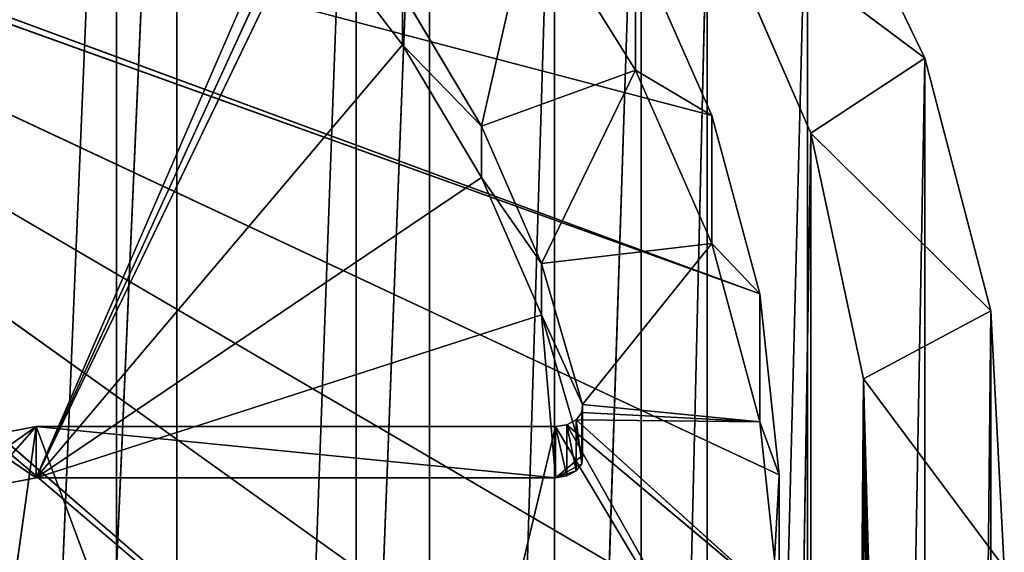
# Model space of a CAD drawing. Extents: x 202 to 257, y 0 to 134.
# Tile 418 of 491: x 246 to 257, y 93 to 99. Entities that reach past the tile are written whole.
import ezdxf

# ---------------------------------------------------------------- set-up
doc = ezdxf.new("R2010")
doc.units = 0
doc.header["$LTSCALE"] = 25.4
doc.layers.get('0').update_dxf_attribs({"color": 13, "linetype": 'CONTINUOUS'})

# ---------------------------------------------------------------- blocks, each defined once
blk = doc.blocks.new('MONO-I-KINKIET-7808-7840_S')
at = {"color": 7}
for p, q in [((2.581, 62.73, 128.711), (2.581, 136.976, 54.465)), ((2.581, 62.73, 128.711), (2.581, 136.976, 54.465)), ((1.174, 136.223, 53.712), (1.174, 61.977, 127.958)), ((1.174, 136.223, 53.712), (1.174, 61.977, 127.958)), ((2.581, 62.73, 128.711), (3.161, 134.259, 51.748)), ((2.581, 62.73, 128.711), (3.161, 134.259, 51.748)), ((3.161, 60.013, 125.994), (3.161, 134.259, 51.748)), ((3.161, 60.013, 125.994), (3.161, 134.259, 51.748)), ((1.903, 133.432, 50.92), (1.174, 61.977, 127.958)), ((1.903, 133.432, 50.92), (1.174, 61.977, 127.958)), ((1.903, 133.432, 50.92), (1.903, 59.185, 125.166)), ((1.903, 133.432, 50.92), (1.903, 59.185, 125.166)), ((3.161, 60.013, 125.994), (4.306, 131.633, 49.122)), ((3.161, 60.013, 125.994), (4.306, 131.633, 49.122)), ((4.306, 57.387, 123.368), (4.306, 131.633, 49.122)), ((4.306, 57.387, 123.368), (4.306, 131.633, 49.122)), ((3.199, 130.745, 48.233), (1.903, 59.185, 125.166)), ((3.199, 130.745, 48.233), (1.903, 59.185, 125.166)), ((3.199, 130.745, 48.233), (3.199, 56.499, 122.48)), ((3.199, 130.745, 48.233), (3.199, 56.499, 122.48)), ((4.306, 57.387, 123.368), (5.992, 129.158, 46.646)), ((4.306, 57.387, 123.368), (5.992, 129.158, 46.646)), ((5.992, 54.911, 120.892), (5.992, 129.158, 46.646)), ((5.992, 54.911, 120.892), (5.992, 129.158, 46.646)), ((5.035, 128.22, 45.709), (3.199, 56.499, 122.48)), ((5.035, 128.22, 45.709), (3.199, 56.499, 122.48)), ((5.035, 128.22, 45.709), (5.035, 53.974, 119.955)), ((5.035, 128.22, 45.709), (5.035, 53.974, 119.955)), ((5.992, 54.911, 120.892), (8.181, 126.887, 44.376)), ((5.992, 54.911, 120.892), (8.181, 126.887, 44.376)), ((8.181, 52.641, 118.622), (8.181, 126.887, 44.376)), ((8.181, 52.641, 118.622), (8.181, 126.887, 44.376)), ((7.371, 125.911, 43.4), (5.035, 53.974, 119.955)), ((7.371, 125.911, 43.4), (5.035, 53.974, 119.955)), ((7.371, 125.911, 43.4), (7.371, 51.665, 117.646)), ((7.371, 125.911, 43.4), (7.371, 51.665, 117.646)), ((8.181, 52.641, 118.622), (10.824, 124.873, 42.362)), ((8.181, 52.641, 118.622), (10.824, 124.873, 42.362)), ((10.824, 50.627, 116.608), (10.824, 124.873, 42.362)), ((10.824, 50.627, 116.608), (10.824, 124.873, 42.362)), ((10.157, 123.868, 41.356), (7.371, 51.665, 117.646)), ((10.157, 123.868, 41.356), (7.371, 51.665, 117.646)), ((10.157, 123.868, 41.356), (10.157, 49.621, 115.602)), ((10.157, 123.868, 41.356), (10.157, 49.621, 115.602)), ((10.824, 50.627, 116.608), (13.862, 123.16, 40.648)), ((10.824, 50.627, 116.608), (13.862, 123.16, 40.648)), ((13.335, 122.133, 39.621), (10.157, 49.621, 115.602)), ((13.335, 122.133, 39.621), (10.157, 49.621, 115.602)), ((5.979, 63.255, 126.408), (8.219, 72.66, 135.812)), ((5.979, 63.255, 126.408), (8.219, 72.66, 135.812)), ((8.219, 72.66, 135.812), (11.709, 63.255, 126.408)), ((8.219, 72.66, 135.812), (11.709, 63.255, 126.408)), ((11.709, 63.255, 126.408), (12.909, 71.811, 134.964)), ((11.709, 63.255, 126.408), (12.909, 71.811, 134.964)), ((4.798, 69.708, 135.689), (21.317, 55.592, 121.573)), ((4.798, 69.708, 135.689), (21.317, 55.592, 121.573)), ((4.798, 69.708, 135.689), (21.155, 55.515, 121.496)), ((4.798, 69.708, 135.689), (21.155, 55.515, 121.496)), ((4.053, 67.773, 133.754), (21.155, 55.515, 121.496)), ((4.053, 67.773, 133.754), (21.155, 55.515, 121.496)), ((5.854, 63.236, 126.388), (3.623, 67.206, 130.358)), ((3.623, 67.206, 130.358), (5.979, 63.255, 126.408)), ((5.854, 63.236, 126.388), (3.623, 67.206, 130.358)), ((3.623, 67.206, 130.358), (5.979, 63.255, 126.408)), ((3.513, 63.788, 129.769), (3.623, 65.791, 131.772)), ((3.513, 63.788, 129.769), (3.623, 65.791, 131.772)), ((21.155, 55.515, 121.496), (3.623, 65.791, 131.772)), ((21.155, 55.515, 121.496), (3.623, 65.791, 131.772)), ((2.509, 65.518, 128.671), (2.581, 62.73, 128.711)), ((2.509, 65.518, 128.671), (2.581, 62.73, 128.711)), ((2.581, 62.73, 128.711), (2.552, 65.518, 126.549)), ((2.581, 62.73, 128.711), (2.552, 65.518, 126.549)), ((2.581, 62.73, 128.711), (2.581, 65.478, 131.459)), ((2.581, 62.73, 128.711), (2.581, 65.478, 131.459)), ((2.512, 65.28, 128.36), (2.581, 62.73, 128.711)), ((2.512, 65.28, 128.36), (2.581, 62.73, 128.711)), ((2.549, 65.279, 126.861), (2.581, 62.73, 128.711)), ((2.549, 65.279, 126.861), (2.581, 62.73, 128.711)), ((3.513, 65.202, 128.355), (3.513, 63.788, 129.769)), ((3.513, 65.202, 128.355), (3.513, 63.788, 129.769)), ((3.513, 65.202, 128.355), (3.724, 63.203, 126.355)), ((5.854, 63.236, 126.388), (3.513, 65.202, 128.355)), ((5.854, 63.236, 126.388), (3.513, 65.202, 128.355)), ((5.751, 63.181, 126.334), (3.513, 65.202, 128.355)), ((5.751, 63.181, 126.334), (3.513, 65.202, 128.355)), ((3.513, 65.202, 128.355), (3.724, 63.203, 126.355)), ((2.519, 65.13, 127.998), (2.581, 62.73, 128.711)), ((2.519, 65.13, 127.998), (2.581, 62.73, 128.711)), ((2.541, 65.13, 127.222), (2.581, 62.73, 128.711)), ((2.541, 65.13, 127.222), (2.581, 62.73, 128.711)), ((2.53, 65.079, 127.61), (2.581, 62.73, 128.711)), ((2.53, 65.079, 127.61), (2.581, 62.73, 128.711)), ((1.027, 64.814, 130.795), (2.581, 62.73, 128.711)), ((1.027, 64.814, 130.795), (2.581, 62.73, 128.711)), ((1.027, 64.814, 130.795), (1.174, 61.977, 127.958)), ((1.027, 64.814, 130.795), (1.174, 61.977, 127.958)), ((11.709, 63.255, 126.408), (12.909, 64.104, 127.256)), ((11.709, 63.255, 126.408), (12.909, 64.104, 127.256)), ((11.709, 63.821, 125.842), (12.309, 63.935, 125.956)), ((11.709, 63.255, 126.408), (12.309, 63.935, 125.956)), ((11.709, 63.821, 125.842), (12.309, 63.935, 125.956)), ((11.709, 63.255, 126.408), (12.309, 63.935, 125.956)), ((3.724, 63.203, 126.355), (3.513, 63.788, 129.769)), ((3.724, 63.203, 126.355), (3.513, 63.788, 129.769)), ((3.724, 61.789, 127.77), (3.513, 63.788, 129.769)), ((3.513, 63.788, 129.769), (21.155, 55.515, 121.496)), ((3.513, 63.788, 129.769), (21.155, 55.515, 121.496)), ((3.724, 61.789, 127.77), (3.513, 63.788, 129.769)), ((5.682, 63.576, 125.597), (5.979, 63.821, 125.842)), ((5.682, 63.576, 125.597), (5.979, 63.821, 125.842)), ((5.69, 63.667, 125.688), (5.979, 63.821, 125.842)), ((5.69, 63.667, 125.688), (5.979, 63.821, 125.842)), ((5.751, 63.747, 125.768), (5.979, 63.821, 125.842)), ((5.751, 63.747, 125.768), (5.854, 63.802, 125.823)), ((5.854, 63.802, 125.823), (5.979, 63.821, 125.842)), ((5.854, 63.236, 126.388), (5.854, 63.802, 125.823)), ((5.854, 63.236, 126.388), (5.854, 63.802, 125.823)), ((5.979, 63.255, 126.408), (5.854, 63.802, 125.823)), ((5.979, 63.255, 126.408), (5.854, 63.802, 125.823)), ((6.135, 62.021, 124.042), (5.979, 63.821, 125.842)), ((5.979, 63.821, 125.842), (11.709, 63.821, 125.842)), ((6.135, 62.021, 124.042), (5.979, 63.821, 125.842)), ((5.979, 63.255, 126.408), (5.979, 63.821, 125.842)), ((5.979, 63.821, 125.842), (11.709, 63.821, 125.842)), ((5.979, 63.821, 125.842), (11.709, 63.255, 126.408)), ((5.979, 63.821, 125.842), (11.709, 63.255, 126.408)), ((5.979, 63.255, 126.408), (5.979, 63.821, 125.842)), ((6.135, 62.021, 124.042), (11.709, 63.821, 125.842)), ((6.135, 62.021, 124.042), (11.709, 63.821, 125.842)), ((6.798, 60.503, 122.525), (11.709, 63.821, 125.842)), ((6.798, 60.503, 122.525), (11.709, 63.821, 125.842)), ((7.667, 59.039, 121.06), (11.709, 63.821, 125.842)), ((7.667, 59.039, 121.06), (11.709, 63.821, 125.842)), ((8.733, 57.641, 119.662), (11.709, 63.821, 125.842)), ((8.733, 57.641, 119.662), (11.709, 63.821, 125.842)), ((8.843, 57.566, 119.587), (11.709, 63.821, 125.842)), ((8.843, 57.566, 119.587), (11.709, 63.821, 125.842)), ((8.99, 57.539, 119.56), (11.709, 63.821, 125.842)), ((8.99, 57.539, 119.56), (11.709, 63.821, 125.842)), ((11.709, 63.821, 125.842), (21.009, 57.539, 119.56)), ((11.709, 63.821, 125.842), (21.009, 57.539, 119.56)), ((11.709, 63.255, 126.408), (11.709, 63.821, 125.842)), ((11.709, 63.255, 126.408), (11.709, 63.821, 125.842)), ((5.69, 63.667, 125.688), (5.751, 63.747, 125.768)), ((5.69, 63.667, 125.688), (5.751, 63.747, 125.768)), ((5.751, 63.181, 126.334), (5.751, 63.747, 125.768)), ((5.751, 63.181, 126.334), (5.751, 63.747, 125.768)), ((5.854, 63.236, 126.388), (5.751, 63.747, 125.768)), ((5.854, 63.236, 126.388), (5.751, 63.747, 125.768)), ((5.682, 63.576, 125.597), (5.69, 63.667, 125.688)), ((5.682, 63.576, 125.597), (5.69, 63.667, 125.688)), ((6.135, 62.021, 124.042), (5.682, 63.576, 125.597)), ((5.682, 63.576, 125.597), (5.682, 63.011, 126.163)), ((5.69, 63.101, 126.254), (5.682, 63.576, 125.597)), ((5.69, 63.101, 126.254), (5.682, 63.576, 125.597)), ((5.682, 63.576, 125.597), (5.682, 63.011, 126.163)), ((6.135, 62.021, 124.042), (5.682, 63.576, 125.597)), ((5.69, 63.101, 126.254), (5.69, 63.667, 125.688)), ((5.69, 63.101, 126.254), (5.69, 63.667, 125.688)), ((5.751, 63.181, 126.334), (5.69, 63.667, 125.688)), ((5.751, 63.181, 126.334), (5.69, 63.667, 125.688)), ((11.709, 63.255, 126.408), (12.309, 63.369, 126.521)), ((11.709, 63.255, 126.408), (12.309, 63.369, 126.521)), ((5.751, 63.181, 126.334), (5.854, 63.236, 126.388)), ((5.751, 63.181, 126.334), (5.854, 63.236, 126.388)), ((5.854, 63.236, 126.388), (5.979, 63.255, 126.408)), ((5.854, 63.236, 126.388), (5.979, 63.255, 126.408)), ((5.979, 63.255, 126.408), (11.709, 63.255, 126.408)), ((5.979, 63.255, 126.408), (11.709, 63.255, 126.408)), ((3.724, 63.203, 126.355), (3.724, 61.789, 127.77)), ((3.724, 63.203, 126.355), (3.724, 61.789, 127.77)), ((3.724, 63.203, 126.355), (4.254, 61.233, 124.386)), ((5.751, 63.181, 126.334), (3.724, 63.203, 126.355)), ((5.69, 63.101, 126.254), (3.724, 63.203, 126.355)), ((5.751, 63.181, 126.334), (3.724, 63.203, 126.355)), ((5.69, 63.101, 126.254), (3.724, 63.203, 126.355)), ((5.682, 63.011, 126.163), (3.724, 63.203, 126.355)), ((5.682, 63.011, 126.163), (3.724, 63.203, 126.355)), ((3.724, 63.203, 126.355), (4.254, 61.233, 124.386)), ((5.69, 63.101, 126.254), (5.751, 63.181, 126.334)), ((5.69, 63.101, 126.254), (5.751, 63.181, 126.334)), ((5.682, 63.011, 126.163), (5.69, 63.101, 126.254)), ((5.682, 63.011, 126.163), (5.69, 63.101, 126.254)), ((5.682, 63.011, 126.163), (4.254, 61.233, 124.386)), ((5.682, 63.011, 126.163), (4.254, 61.233, 124.386)), ((6.135, 61.455, 124.608), (5.682, 63.011, 126.163)), ((5.682, 63.011, 126.163), (6.135, 62.021, 124.042)), ((5.682, 63.011, 126.163), (6.135, 62.021, 124.042)), ((6.135, 61.455, 124.608), (5.682, 63.011, 126.163)), ((1.174, 61.977, 127.958), (2.581, 62.73, 128.711)), ((1.174, 61.977, 127.958), (2.581, 62.73, 128.711)), ((3.161, 60.013, 125.994), (2.581, 62.73, 128.711)), ((3.161, 60.013, 125.994), (2.581, 62.73, 128.711)), ((1.174, 61.977, 127.958), (3.161, 60.013, 125.994)), ((1.174, 61.977, 127.958), (3.161, 60.013, 125.994)), ((1.174, 61.977, 127.958), (1.903, 59.185, 125.166)), ((1.174, 61.977, 127.958), (1.903, 59.185, 125.166)), ((6.798, 60.503, 122.525), (6.135, 62.021, 124.042)), ((6.135, 61.455, 124.608), (6.135, 62.021, 124.042)), ((6.798, 60.503, 122.525), (6.135, 62.021, 124.042)), ((6.135, 61.455, 124.608), (6.135, 62.021, 124.042)), ((4.254, 61.233, 124.386), (3.724, 61.789, 127.77)), ((4.254, 61.233, 124.386), (3.724, 61.789, 127.77)), ((4.254, 59.819, 125.8), (3.724, 61.789, 127.77)), ((3.724, 61.789, 127.77), (21.155, 55.515, 121.496)), ((3.724, 61.789, 127.77), (21.155, 55.515, 121.496)), ((3.724, 61.789, 127.77), (21.047, 55.4, 121.381)), ((3.724, 61.789, 127.77), (21.047, 55.4, 121.381)), ((4.254, 59.819, 125.8), (3.724, 61.789, 127.77)), ((6.135, 61.455, 124.608), (4.254, 61.233, 124.386)), ((6.135, 61.455, 124.608), (4.254, 61.233, 124.386)), ((6.135, 61.455, 124.608), (5.096, 59.319, 122.471)), ((6.135, 61.455, 124.608), (5.096, 59.319, 122.471)), ((6.798, 59.938, 123.09), (6.135, 61.455, 124.608)), ((6.135, 61.455, 124.608), (6.798, 60.503, 122.525)), ((6.135, 61.455, 124.608), (6.798, 60.503, 122.525)), ((6.798, 59.938, 123.09), (6.135, 61.455, 124.608)), ((4.254, 61.233, 124.386), (4.254, 59.819, 125.8)), ((4.254, 61.233, 124.386), (4.254, 59.819, 125.8)), ((4.254, 61.233, 124.386), (5.096, 59.319, 122.471)), ((4.254, 61.233, 124.386), (5.096, 59.319, 122.471)), ((7.667, 59.039, 121.06), (6.798, 60.503, 122.525)), ((6.798, 59.938, 123.09), (6.798, 60.503, 122.525)), ((7.667, 59.039, 121.06), (6.798, 60.503, 122.525)), ((6.798, 59.938, 123.09), (6.798, 60.503, 122.525)), ((1.903, 59.185, 125.166), (3.161, 60.013, 125.994)), ((1.903, 59.185, 125.166), (3.161, 60.013, 125.994)), ((4.306, 57.387, 123.368), (3.161, 60.013, 125.994)), ((4.306, 57.387, 123.368), (3.161, 60.013, 125.994)), ((6.798, 59.938, 123.09), (5.096, 59.319, 122.471)), ((6.798, 59.938, 123.09), (5.096, 59.319, 122.471)), ((6.798, 59.938, 123.09), (6.24, 57.484, 120.637)), ((6.798, 59.938, 123.09), (6.24, 57.484, 120.637)), ((7.667, 58.473, 121.626), (6.798, 59.938, 123.09)), ((6.798, 59.938, 123.09), (7.667, 59.039, 121.06)), ((6.798, 59.938, 123.09), (7.667, 59.039, 121.06)), ((7.667, 58.473, 121.626), (6.798, 59.938, 123.09)), ((5.096, 59.319, 122.471), (4.254, 59.819, 125.8)), ((5.096, 59.319, 122.471), (4.254, 59.819, 125.8)), ((5.096, 57.905, 123.886), (4.254, 59.819, 125.8)), ((4.254, 59.819, 125.8), (21.047, 55.4, 121.381)), ((4.254, 59.819, 125.8), (21.047, 55.4, 121.381)), ((5.096, 57.905, 123.886), (4.254, 59.819, 125.8)), ((5.096, 59.319, 122.471), (5.096, 57.905, 123.886)), ((5.096, 59.319, 122.471), (5.096, 57.905, 123.886)), ((5.096, 59.319, 122.471), (6.24, 57.484, 120.637)), ((5.096, 59.319, 122.471), (6.24, 57.484, 120.637)), ((1.903, 59.185, 125.166), (4.306, 57.387, 123.368)), ((1.903, 59.185, 125.166), (4.306, 57.387, 123.368)), ((1.903, 59.185, 125.166), (3.199, 56.499, 122.48)), ((1.903, 59.185, 125.166), (3.199, 56.499, 122.48)), ((8.733, 57.641, 119.662), (7.667, 59.039, 121.06)), ((7.667, 58.473, 121.626), (7.667, 59.039, 121.06)), ((8.733, 57.641, 119.662), (7.667, 59.039, 121.06)), ((7.667, 58.473, 121.626), (7.667, 59.039, 121.06))]:
    blk.add_line(p, q, dxfattribs=at)
mesh = blk.add_polyface(dxfattribs=at)
corners = [(2.581, 136.976, 54.465), (2.552, 65.518, 126.549), (2.581, 62.73, 128.711)]
mesh.append_faces([[corners[k] for k in face] for face in [(0, 1, 2)]], dxfattribs={"color": 7})
mesh = blk.add_polyface(dxfattribs=at)
corners = [(2.581, 136.976, 54.465), (2.581, 62.73, 128.711), (3.161, 134.259, 51.748)]
mesh.append_faces([[corners[k] for k in face] for face in [(0, 1, 2)]], dxfattribs={"color": 7})
mesh = blk.add_polyface(dxfattribs=at)
corners = [(1.174, 136.223, 53.712), (1.174, 61.977, 127.958), (1.027, 64.814, 130.795)]
mesh.append_faces([[corners[k] for k in face] for face in [(0, 1, 2)]], dxfattribs={"color": 7})
mesh = blk.add_polyface(dxfattribs=at)
corners = [(1.174, 136.223, 53.712), (1.903, 133.432, 50.92), (1.174, 61.977, 127.958)]
mesh.append_faces([[corners[k] for k in face] for face in [(0, 1, 2)]], dxfattribs={"color": 7})
mesh = blk.add_polyface(dxfattribs=at)
corners = [(3.161, 134.259, 51.748), (2.581, 62.73, 128.711), (3.161, 60.013, 125.994)]
mesh.append_faces([[corners[k] for k in face] for face in [(0, 1, 2)]], dxfattribs={"color": 7})
mesh = blk.add_polyface(dxfattribs=at)
corners = [(3.161, 134.259, 51.748), (3.161, 60.013, 125.994), (4.306, 131.633, 49.122)]
mesh.append_faces([[corners[k] for k in face] for face in [(0, 1, 2)]], dxfattribs={"color": 7})
mesh = blk.add_polyface(dxfattribs=at)
corners = [(1.903, 133.432, 50.92), (1.903, 59.185, 125.166), (1.174, 61.977, 127.958)]
mesh.append_faces([[corners[k] for k in face] for face in [(0, 1, 2)]], dxfattribs={"color": 7})
mesh = blk.add_polyface(dxfattribs=at)
corners = [(1.903, 133.432, 50.92), (3.199, 130.745, 48.233), (1.903, 59.185, 125.166)]
mesh.append_faces([[corners[k] for k in face] for face in [(0, 1, 2)]], dxfattribs={"color": 7})
mesh = blk.add_polyface(dxfattribs=at)
corners = [(4.306, 131.633, 49.122), (3.161, 60.013, 125.994), (4.306, 57.387, 123.368)]
mesh.append_faces([[corners[k] for k in face] for face in [(0, 1, 2)]], dxfattribs={"color": 7})
mesh = blk.add_polyface(dxfattribs=at)
corners = [(4.306, 131.633, 49.122), (4.306, 57.387, 123.368), (5.992, 129.158, 46.646)]
mesh.append_faces([[corners[k] for k in face] for face in [(0, 1, 2)]], dxfattribs={"color": 7})
mesh = blk.add_polyface(dxfattribs=at)
corners = [(3.199, 130.745, 48.233), (3.199, 56.499, 122.48), (1.903, 59.185, 125.166)]
mesh.append_faces([[corners[k] for k in face] for face in [(0, 1, 2)]], dxfattribs={"color": 7})
mesh = blk.add_polyface(dxfattribs=at)
corners = [(3.199, 130.745, 48.233), (5.035, 128.22, 45.709), (3.199, 56.499, 122.48)]
mesh.append_faces([[corners[k] for k in face] for face in [(0, 1, 2)]], dxfattribs={"color": 7})
mesh = blk.add_polyface(dxfattribs=at)
corners = [(5.992, 129.158, 46.646), (4.306, 57.387, 123.368), (5.992, 54.911, 120.892)]
mesh.append_faces([[corners[k] for k in face] for face in [(0, 1, 2)]], dxfattribs={"color": 7})
mesh = blk.add_polyface(dxfattribs=at)
corners = [(5.992, 129.158, 46.646), (5.992, 54.911, 120.892), (8.181, 126.887, 44.376)]
mesh.append_faces([[corners[k] for k in face] for face in [(0, 1, 2)]], dxfattribs={"color": 7})
mesh = blk.add_polyface(dxfattribs=at)
corners = [(5.035, 128.22, 45.709), (5.035, 53.974, 119.955), (3.199, 56.499, 122.48)]
mesh.append_faces([[corners[k] for k in face] for face in [(0, 1, 2)]], dxfattribs={"color": 7})
mesh = blk.add_polyface(dxfattribs=at)
corners = [(5.035, 128.22, 45.709), (7.371, 125.911, 43.4), (5.035, 53.974, 119.955)]
mesh.append_faces([[corners[k] for k in face] for face in [(0, 1, 2)]], dxfattribs={"color": 7})
mesh = blk.add_polyface(dxfattribs=at)
corners = [(8.181, 126.887, 44.376), (5.992, 54.911, 120.892), (8.181, 52.641, 118.622)]
mesh.append_faces([[corners[k] for k in face] for face in [(0, 1, 2)]], dxfattribs={"color": 7})
mesh = blk.add_polyface(dxfattribs=at)
corners = [(8.181, 126.887, 44.376), (8.181, 52.641, 118.622), (10.824, 124.873, 42.362)]
mesh.append_faces([[corners[k] for k in face] for face in [(0, 1, 2)]], dxfattribs={"color": 7})
mesh = blk.add_polyface(dxfattribs=at)
corners = [(7.371, 125.911, 43.4), (7.371, 51.665, 117.646), (5.035, 53.974, 119.955)]
mesh.append_faces([[corners[k] for k in face] for face in [(0, 1, 2)]], dxfattribs={"color": 7})
mesh = blk.add_polyface(dxfattribs=at)
corners = [(7.371, 125.911, 43.4), (10.157, 123.868, 41.356), (7.371, 51.665, 117.646)]
mesh.append_faces([[corners[k] for k in face] for face in [(0, 1, 2)]], dxfattribs={"color": 7})
mesh = blk.add_polyface(dxfattribs=at)
corners = [(10.824, 124.873, 42.362), (8.181, 52.641, 118.622), (10.824, 50.627, 116.608)]
mesh.append_faces([[corners[k] for k in face] for face in [(0, 1, 2)]], dxfattribs={"color": 7})
mesh = blk.add_polyface(dxfattribs=at)
corners = [(10.824, 124.873, 42.362), (10.824, 50.627, 116.608), (13.862, 123.16, 40.648)]
mesh.append_faces([[corners[k] for k in face] for face in [(0, 1, 2)]], dxfattribs={"color": 7})
mesh = blk.add_polyface(dxfattribs=at)
corners = [(10.157, 123.868, 41.356), (10.157, 49.621, 115.602), (7.371, 51.665, 117.646)]
mesh.append_faces([[corners[k] for k in face] for face in [(0, 1, 2)]], dxfattribs={"color": 7})
mesh = blk.add_polyface(dxfattribs=at)
corners = [(10.157, 123.868, 41.356), (13.335, 122.133, 39.621), (10.157, 49.621, 115.602)]
mesh.append_faces([[corners[k] for k in face] for face in [(0, 1, 2)]], dxfattribs={"color": 7})
mesh = blk.add_polyface(dxfattribs=at)
corners = [(13.862, 123.16, 40.648), (10.824, 50.627, 116.608), (13.862, 48.914, 114.895)]
mesh.append_faces([[corners[k] for k in face] for face in [(0, 1, 2)]], dxfattribs={"color": 7})
mesh = blk.add_polyface(dxfattribs=at)
corners = [(13.335, 122.133, 39.621), (13.335, 47.886, 113.867), (10.157, 49.621, 115.602)]
mesh.append_faces([[corners[k] for k in face] for face in [(0, 1, 2)]], dxfattribs={"color": 7})
mesh = blk.add_polyface(dxfattribs=at)
corners = [(21.509, 55.618, 121.599), (12.772, 77.84, 143.821), (10.674, 76.492, 142.473)]
mesh.append_faces([[corners[k] for k in face] for face in [(0, 1, 2)]], dxfattribs={"color": 7})
mesh = blk.add_polyface(dxfattribs=at)
corners = [(10.674, 76.492, 142.473), (8.805, 74.984, 140.965), (21.317, 55.592, 121.573)]
mesh.append_faces([[corners[k] for k in face] for face in [(0, 1, 2)]], dxfattribs={"color": 7})
mesh = blk.add_polyface(dxfattribs=at)
corners = [(10.674, 76.492, 142.473), (21.317, 55.592, 121.573), (21.509, 55.618, 121.599)]
mesh.append_faces([[corners[k] for k in face] for face in [(0, 1, 2)]], dxfattribs={"color": 7})
mesh = blk.add_polyface(dxfattribs=at)
corners = [(21.317, 55.592, 121.573), (8.805, 74.984, 140.965), (7.189, 73.336, 139.317)]
mesh.append_faces([[corners[k] for k in face] for face in [(0, 1, 2)]], dxfattribs={"color": 7})
mesh = blk.add_polyface(dxfattribs=at)
corners = [(7.189, 73.336, 139.317), (5.848, 71.57, 137.551), (21.317, 55.592, 121.573)]
mesh.append_faces([[corners[k] for k in face] for face in [(0, 1, 2)]], dxfattribs={"color": 7})
mesh = blk.add_polyface(dxfattribs=at)
corners = [(8.219, 72.66, 135.812), (5.979, 63.255, 126.408), (3.623, 67.206, 130.358)]
mesh.append_faces([[corners[k] for k in face] for face in [(0, 1, 2)]], dxfattribs={"color": 7})
mesh = blk.add_polyface(dxfattribs=at)
corners = [(11.709, 63.255, 126.408), (5.979, 63.255, 126.408), (8.219, 72.66, 135.812)]
mesh.append_faces([[corners[k] for k in face] for face in [(0, 1, 2)]], dxfattribs={"color": 7})
mesh = blk.add_polyface(dxfattribs=at)
corners = [(12.909, 71.811, 134.964), (11.709, 63.255, 126.408), (8.219, 72.66, 135.812)]
mesh.append_faces([[corners[k] for k in face] for face in [(0, 1, 2)]], dxfattribs={"color": 7})
mesh = blk.add_polyface(dxfattribs=at)
corners = [(12.909, 64.104, 127.256), (11.709, 63.255, 126.408), (12.909, 71.811, 134.964)]
mesh.append_faces([[corners[k] for k in face] for face in [(0, 1, 2)]], dxfattribs={"color": 7})
mesh = blk.add_polyface(dxfattribs=at)
corners = [(21.317, 55.592, 121.573), (5.848, 71.57, 137.551), (4.798, 69.708, 135.689)]
mesh.append_faces([[corners[k] for k in face] for face in [(0, 1, 2)]], dxfattribs={"color": 7})
mesh = blk.add_polyface(dxfattribs=at)
corners = [(21.155, 55.515, 121.496), (4.798, 69.708, 135.689), (4.053, 67.773, 133.754)]
mesh.append_faces([[corners[k] for k in face] for face in [(0, 1, 2)]], dxfattribs={"color": 7})
mesh = blk.add_polyface(dxfattribs=at)
corners = [(21.317, 55.592, 121.573), (4.798, 69.708, 135.689), (21.155, 55.515, 121.496)]
mesh.append_faces([[corners[k] for k in face] for face in [(0, 1, 2)]], dxfattribs={"color": 7})
mesh = blk.add_polyface(dxfattribs=at)
corners = [(21.155, 55.515, 121.496), (4.053, 67.773, 133.754), (3.623, 65.791, 131.772)]
mesh.append_faces([[corners[k] for k in face] for face in [(0, 1, 2)]], dxfattribs={"color": 7})
mesh = blk.add_polyface(dxfattribs=at)
corners = [(3.623, 67.206, 130.358), (5.854, 63.236, 126.388), (3.513, 65.202, 128.355)]
mesh.append_faces([[corners[k] for k in face] for face in [(0, 1, 2)]], dxfattribs={"color": 7})
mesh = blk.add_polyface(dxfattribs=at)
corners = [(3.623, 67.206, 130.358), (5.979, 63.255, 126.408), (5.854, 63.236, 126.388)]
mesh.append_faces([[corners[k] for k in face] for face in [(0, 1, 2)]], dxfattribs={"color": 7})
mesh = blk.add_polyface(dxfattribs=at)
corners = [(3.623, 65.791, 131.772), (3.513, 65.202, 128.355), (3.513, 63.788, 129.769)]
mesh.append_faces([[corners[k] for k in face] for face in [(0, 1, 2)]], dxfattribs={"color": 7})
mesh = blk.add_polyface(dxfattribs=at)
corners = [(3.623, 65.791, 131.772), (3.513, 63.788, 129.769), (21.155, 55.515, 121.496)]
mesh.append_faces([[corners[k] for k in face] for face in [(0, 1, 2)]], dxfattribs={"color": 7})
mesh = blk.add_polyface(dxfattribs=at)
corners = [(2.509, 65.518, 128.671), (2.581, 62.73, 128.711), (2.512, 65.28, 128.36)]
mesh.append_faces([[corners[k] for k in face] for face in [(0, 1, 2)]], dxfattribs={"color": 7})
mesh = blk.add_polyface(dxfattribs=at)
corners = [(2.509, 65.518, 128.671), (2.581, 65.478, 131.459), (2.581, 62.73, 128.711)]
mesh.append_faces([[corners[k] for k in face] for face in [(0, 1, 2)]], dxfattribs={"color": 7})
mesh = blk.add_polyface(dxfattribs=at)
corners = [(2.552, 65.518, 126.549), (2.549, 65.279, 126.861), (2.581, 62.73, 128.711)]
mesh.append_faces([[corners[k] for k in face] for face in [(0, 1, 2)]], dxfattribs={"color": 7})
mesh = blk.add_polyface(dxfattribs=at)
corners = [(2.581, 65.478, 131.459), (1.027, 64.814, 130.795), (2.581, 62.73, 128.711)]
mesh.append_faces([[corners[k] for k in face] for face in [(0, 1, 2)]], dxfattribs={"color": 7})
mesh = blk.add_polyface(dxfattribs=at)
corners = [(2.512, 65.28, 128.36), (2.581, 62.73, 128.711), (2.519, 65.13, 127.998)]
mesh.append_faces([[corners[k] for k in face] for face in [(0, 1, 2)]], dxfattribs={"color": 7})
mesh = blk.add_polyface(dxfattribs=at)
corners = [(2.549, 65.279, 126.861), (2.541, 65.13, 127.222), (2.581, 62.73, 128.711)]
mesh.append_faces([[corners[k] for k in face] for face in [(0, 1, 2)]], dxfattribs={"color": 7})
mesh = blk.add_polyface(dxfattribs=at)
corners = [(3.513, 65.202, 128.355), (3.724, 63.203, 126.355), (3.513, 63.788, 129.769)]
mesh.append_faces([[corners[k] for k in face] for face in [(0, 1, 2)]], dxfattribs={"color": 7})
mesh = blk.add_polyface(dxfattribs=at)
corners = [(5.854, 63.236, 126.388), (5.751, 63.181, 126.334), (3.513, 65.202, 128.355)]
mesh.append_faces([[corners[k] for k in face] for face in [(0, 1, 2)]], dxfattribs={"color": 7})
mesh = blk.add_polyface(dxfattribs=at)
corners = [(3.513, 65.202, 128.355), (5.751, 63.181, 126.334), (3.724, 63.203, 126.355)]
mesh.append_faces([[corners[k] for k in face] for face in [(0, 1, 2)]], dxfattribs={"color": 7})
mesh = blk.add_polyface(dxfattribs=at)
corners = [(2.519, 65.13, 127.998), (2.581, 62.73, 128.711), (2.53, 65.079, 127.61)]
mesh.append_faces([[corners[k] for k in face] for face in [(0, 1, 2)]], dxfattribs={"color": 7})
mesh = blk.add_polyface(dxfattribs=at)
corners = [(2.541, 65.13, 127.222), (2.53, 65.079, 127.61), (2.581, 62.73, 128.711)]
mesh.append_faces([[corners[k] for k in face] for face in [(0, 1, 2)]], dxfattribs={"color": 7})
mesh = blk.add_polyface(dxfattribs=at)
corners = [(1.027, 64.814, 130.795), (1.174, 61.977, 127.958), (2.581, 62.73, 128.711)]
mesh.append_faces([[corners[k] for k in face] for face in [(0, 1, 2)]], dxfattribs={"color": 7})
mesh = blk.add_polyface(dxfattribs=at)
corners = [(12.909, 64.104, 127.256), (12.309, 63.369, 126.521), (11.709, 63.255, 126.408)]
mesh.append_faces([[corners[k] for k in face] for face in [(0, 1, 2)]], dxfattribs={"color": 7})
mesh = blk.add_polyface(dxfattribs=at)
corners = [(21.009, 57.539, 119.56), (11.709, 63.821, 125.842), (12.309, 63.935, 125.956)]
mesh.append_faces([[corners[k] for k in face] for face in [(0, 1, 2)]], dxfattribs={"color": 7})
mesh = blk.add_polyface(dxfattribs=at)
corners = [(11.709, 63.255, 126.408), (12.309, 63.935, 125.956), (11.709, 63.821, 125.842)]
mesh.append_faces([[corners[k] for k in face] for face in [(0, 1, 2)]], dxfattribs={"color": 7})
mesh = blk.add_polyface(dxfattribs=at)
corners = [(12.309, 63.369, 126.521), (12.309, 63.935, 125.956), (11.709, 63.255, 126.408)]
mesh.append_faces([[corners[k] for k in face] for face in [(0, 1, 2)]], dxfattribs={"color": 7})
mesh = blk.add_polyface(dxfattribs=at)
corners = [(3.513, 63.788, 129.769), (3.724, 63.203, 126.355), (3.724, 61.789, 127.77)]
mesh.append_faces([[corners[k] for k in face] for face in [(0, 1, 2)]], dxfattribs={"color": 7})
mesh = blk.add_polyface(dxfattribs=at)
corners = [(3.513, 63.788, 129.769), (3.724, 61.789, 127.77), (21.155, 55.515, 121.496)]
mesh.append_faces([[corners[k] for k in face] for face in [(0, 1, 2)]], dxfattribs={"color": 7})
mesh = blk.add_polyface(dxfattribs=at)
corners = [(6.135, 62.021, 124.042), (5.682, 63.576, 125.597), (5.979, 63.821, 125.842)]
mesh.append_faces([[corners[k] for k in face] for face in [(0, 1, 2)]], dxfattribs={"color": 7})
mesh = blk.add_polyface(dxfattribs=at)
corners = [(5.979, 63.821, 125.842), (5.682, 63.576, 125.597), (5.69, 63.667, 125.688)]
mesh.append_faces([[corners[k] for k in face] for face in [(0, 1, 2)]], dxfattribs={"color": 7})
mesh = blk.add_polyface(dxfattribs=at)
corners = [(5.979, 63.821, 125.842), (5.69, 63.667, 125.688), (5.751, 63.747, 125.768)]
mesh.append_faces([[corners[k] for k in face] for face in [(0, 1, 2)]], dxfattribs={"color": 7})
mesh = blk.add_polyface(dxfattribs=at)
corners = [(5.854, 63.802, 125.823), (5.751, 63.747, 125.768), (5.854, 63.236, 126.388)]
mesh.append_faces([[corners[k] for k in face] for face in [(0, 1, 2)]], dxfattribs={"color": 7})
mesh = blk.add_polyface(dxfattribs=at)
corners = [(5.979, 63.255, 126.408), (5.979, 63.821, 125.842), (5.854, 63.802, 125.823)]
mesh.append_faces([[corners[k] for k in face] for face in [(0, 1, 2)]], dxfattribs={"color": 7})
mesh = blk.add_polyface(dxfattribs=at)
corners = [(5.979, 63.255, 126.408), (5.854, 63.802, 125.823), (5.854, 63.236, 126.388)]
mesh.append_faces([[corners[k] for k in face] for face in [(0, 1, 2)]], dxfattribs={"color": 7})
mesh = blk.add_polyface(dxfattribs=at)
corners = [(11.709, 63.821, 125.842), (6.135, 62.021, 124.042), (5.979, 63.821, 125.842)]
mesh.append_faces([[corners[k] for k in face] for face in [(0, 1, 2)]], dxfattribs={"color": 7})
mesh = blk.add_polyface(dxfattribs=at)
corners = [(11.709, 63.255, 126.408), (11.709, 63.821, 125.842), (5.979, 63.821, 125.842)]
mesh.append_faces([[corners[k] for k in face] for face in [(0, 1, 2)]], dxfattribs={"color": 7})
mesh = blk.add_polyface(dxfattribs=at)
corners = [(11.709, 63.255, 126.408), (5.979, 63.821, 125.842), (5.979, 63.255, 126.408)]
mesh.append_faces([[corners[k] for k in face] for face in [(0, 1, 2)]], dxfattribs={"color": 7})
mesh = blk.add_polyface(dxfattribs=at)
corners = [(11.709, 63.821, 125.842), (6.798, 60.503, 122.525), (6.135, 62.021, 124.042)]
mesh.append_faces([[corners[k] for k in face] for face in [(0, 1, 2)]], dxfattribs={"color": 7})
mesh = blk.add_polyface(dxfattribs=at)
corners = [(11.709, 63.821, 125.842), (7.667, 59.039, 121.06), (6.798, 60.503, 122.525)]
mesh.append_faces([[corners[k] for k in face] for face in [(0, 1, 2)]], dxfattribs={"color": 7})
mesh = blk.add_polyface(dxfattribs=at)
corners = [(11.709, 63.821, 125.842), (8.733, 57.641, 119.662), (7.667, 59.039, 121.06)]
mesh.append_faces([[corners[k] for k in face] for face in [(0, 1, 2)]], dxfattribs={"color": 7})
mesh = blk.add_polyface(dxfattribs=at)
corners = [(11.709, 63.821, 125.842), (8.843, 57.566, 119.587), (8.733, 57.641, 119.662)]
mesh.append_faces([[corners[k] for k in face] for face in [(0, 1, 2)]], dxfattribs={"color": 7})
mesh = blk.add_polyface(dxfattribs=at)
corners = [(11.709, 63.821, 125.842), (8.99, 57.539, 119.56), (8.843, 57.566, 119.587)]
mesh.append_faces([[corners[k] for k in face] for face in [(0, 1, 2)]], dxfattribs={"color": 7})
mesh = blk.add_polyface(dxfattribs=at)
corners = [(11.709, 63.821, 125.842), (21.009, 57.539, 119.56), (8.99, 57.539, 119.56)]
mesh.append_faces([[corners[k] for k in face] for face in [(0, 1, 2)]], dxfattribs={"color": 7})
mesh = blk.add_polyface(dxfattribs=at)
corners = [(5.751, 63.747, 125.768), (5.69, 63.667, 125.688), (5.751, 63.181, 126.334)]
mesh.append_faces([[corners[k] for k in face] for face in [(0, 1, 2)]], dxfattribs={"color": 7})
mesh = blk.add_polyface(dxfattribs=at)
corners = [(5.751, 63.747, 125.768), (5.751, 63.181, 126.334), (5.854, 63.236, 126.388)]
mesh.append_faces([[corners[k] for k in face] for face in [(0, 1, 2)]], dxfattribs={"color": 7})
mesh = blk.add_polyface(dxfattribs=at)
corners = [(5.69, 63.667, 125.688), (5.682, 63.576, 125.597), (5.69, 63.101, 126.254)]
mesh.append_faces([[corners[k] for k in face] for face in [(0, 1, 2)]], dxfattribs={"color": 7})
mesh = blk.add_polyface(dxfattribs=at)
corners = [(5.682, 63.576, 125.597), (5.682, 63.011, 126.163), (5.69, 63.101, 126.254)]
mesh.append_faces([[corners[k] for k in face] for face in [(0, 1, 2)]], dxfattribs={"color": 7})
mesh = blk.add_polyface(dxfattribs=at)
corners = [(5.682, 63.576, 125.597), (6.135, 62.021, 124.042), (5.682, 63.011, 126.163)]
mesh.append_faces([[corners[k] for k in face] for face in [(0, 1, 2)]], dxfattribs={"color": 7})
mesh = blk.add_polyface(dxfattribs=at)
corners = [(5.69, 63.667, 125.688), (5.69, 63.101, 126.254), (5.751, 63.181, 126.334)]
mesh.append_faces([[corners[k] for k in face] for face in [(0, 1, 2)]], dxfattribs={"color": 7})
mesh = blk.add_polyface(dxfattribs=at)
corners = [(3.724, 63.203, 126.355), (4.254, 61.233, 124.386), (3.724, 61.789, 127.77)]
mesh.append_faces([[corners[k] for k in face] for face in [(0, 1, 2)]], dxfattribs={"color": 7})
mesh = blk.add_polyface(dxfattribs=at)
corners = [(5.751, 63.181, 126.334), (5.69, 63.101, 126.254), (3.724, 63.203, 126.355)]
mesh.append_faces([[corners[k] for k in face] for face in [(0, 1, 2)]], dxfattribs={"color": 7})
mesh = blk.add_polyface(dxfattribs=at)
corners = [(5.69, 63.101, 126.254), (5.682, 63.011, 126.163), (3.724, 63.203, 126.355)]
mesh.append_faces([[corners[k] for k in face] for face in [(0, 1, 2)]], dxfattribs={"color": 7})
mesh = blk.add_polyface(dxfattribs=at)
corners = [(3.724, 63.203, 126.355), (5.682, 63.011, 126.163), (4.254, 61.233, 124.386)]
mesh.append_faces([[corners[k] for k in face] for face in [(0, 1, 2)]], dxfattribs={"color": 7})
mesh = blk.add_polyface(dxfattribs=at)
corners = [(5.682, 63.011, 126.163), (6.135, 61.455, 124.608), (4.254, 61.233, 124.386)]
mesh.append_faces([[corners[k] for k in face] for face in [(0, 1, 2)]], dxfattribs={"color": 7})
mesh = blk.add_polyface(dxfattribs=at)
corners = [(5.682, 63.011, 126.163), (6.135, 62.021, 124.042), (6.135, 61.455, 124.608)]
mesh.append_faces([[corners[k] for k in face] for face in [(0, 1, 2)]], dxfattribs={"color": 7})
mesh = blk.add_polyface(dxfattribs=at)
corners = [(3.161, 60.013, 125.994), (2.581, 62.73, 128.711), (1.174, 61.977, 127.958)]
mesh.append_faces([[corners[k] for k in face] for face in [(0, 1, 2)]], dxfattribs={"color": 7})
mesh = blk.add_polyface(dxfattribs=at)
corners = [(3.161, 60.013, 125.994), (1.174, 61.977, 127.958), (1.903, 59.185, 125.166)]
mesh.append_faces([[corners[k] for k in face] for face in [(0, 1, 2)]], dxfattribs={"color": 7})
mesh = blk.add_polyface(dxfattribs=at)
corners = [(6.135, 62.021, 124.042), (6.798, 60.503, 122.525), (6.135, 61.455, 124.608)]
mesh.append_faces([[corners[k] for k in face] for face in [(0, 1, 2)]], dxfattribs={"color": 7})
mesh = blk.add_polyface(dxfattribs=at)
corners = [(3.724, 61.789, 127.77), (4.254, 61.233, 124.386), (4.254, 59.819, 125.8)]
mesh.append_faces([[corners[k] for k in face] for face in [(0, 1, 2)]], dxfattribs={"color": 7})
mesh = blk.add_polyface(dxfattribs=at)
corners = [(21.155, 55.515, 121.496), (3.724, 61.789, 127.77), (21.047, 55.4, 121.381)]
mesh.append_faces([[corners[k] for k in face] for face in [(0, 1, 2)]], dxfattribs={"color": 7})
mesh = blk.add_polyface(dxfattribs=at)
corners = [(3.724, 61.789, 127.77), (4.254, 59.819, 125.8), (21.047, 55.4, 121.381)]
mesh.append_faces([[corners[k] for k in face] for face in [(0, 1, 2)]], dxfattribs={"color": 7})
mesh = blk.add_polyface(dxfattribs=at)
corners = [(6.135, 61.455, 124.608), (5.096, 59.319, 122.471), (4.254, 61.233, 124.386)]
mesh.append_faces([[corners[k] for k in face] for face in [(0, 1, 2)]], dxfattribs={"color": 7})
mesh = blk.add_polyface(dxfattribs=at)
corners = [(6.798, 59.938, 123.09), (5.096, 59.319, 122.471), (6.135, 61.455, 124.608)]
mesh.append_faces([[corners[k] for k in face] for face in [(0, 1, 2)]], dxfattribs={"color": 7})
mesh = blk.add_polyface(dxfattribs=at)
corners = [(6.135, 61.455, 124.608), (6.798, 60.503, 122.525), (6.798, 59.938, 123.09)]
mesh.append_faces([[corners[k] for k in face] for face in [(0, 1, 2)]], dxfattribs={"color": 7})
mesh = blk.add_polyface(dxfattribs=at)
corners = [(4.254, 61.233, 124.386), (5.096, 59.319, 122.471), (4.254, 59.819, 125.8)]
mesh.append_faces([[corners[k] for k in face] for face in [(0, 1, 2)]], dxfattribs={"color": 7})
mesh = blk.add_polyface(dxfattribs=at)
corners = [(6.798, 60.503, 122.525), (7.667, 59.039, 121.06), (6.798, 59.938, 123.09)]
mesh.append_faces([[corners[k] for k in face] for face in [(0, 1, 2)]], dxfattribs={"color": 7})
mesh = blk.add_polyface(dxfattribs=at)
corners = [(4.306, 57.387, 123.368), (3.161, 60.013, 125.994), (1.903, 59.185, 125.166)]
mesh.append_faces([[corners[k] for k in face] for face in [(0, 1, 2)]], dxfattribs={"color": 7})
mesh = blk.add_polyface(dxfattribs=at)
corners = [(6.798, 59.938, 123.09), (6.24, 57.484, 120.637), (5.096, 59.319, 122.471)]
mesh.append_faces([[corners[k] for k in face] for face in [(0, 1, 2)]], dxfattribs={"color": 7})
mesh = blk.add_polyface(dxfattribs=at)
corners = [(6.798, 59.938, 123.09), (7.667, 58.473, 121.626), (6.24, 57.484, 120.637)]
mesh.append_faces([[corners[k] for k in face] for face in [(0, 1, 2)]], dxfattribs={"color": 7})
mesh = blk.add_polyface(dxfattribs=at)
corners = [(6.798, 59.938, 123.09), (7.667, 59.039, 121.06), (7.667, 58.473, 121.626)]
mesh.append_faces([[corners[k] for k in face] for face in [(0, 1, 2)]], dxfattribs={"color": 7})
mesh = blk.add_polyface(dxfattribs=at)
corners = [(4.254, 59.819, 125.8), (5.096, 59.319, 122.471), (5.096, 57.905, 123.886)]
mesh.append_faces([[corners[k] for k in face] for face in [(0, 1, 2)]], dxfattribs={"color": 7})
mesh = blk.add_polyface(dxfattribs=at)
corners = [(4.254, 59.819, 125.8), (5.096, 57.905, 123.886), (21.047, 55.4, 121.381)]
mesh.append_faces([[corners[k] for k in face] for face in [(0, 1, 2)]], dxfattribs={"color": 7})
mesh = blk.add_polyface(dxfattribs=at)
corners = [(5.096, 59.319, 122.471), (6.24, 57.484, 120.637), (5.096, 57.905, 123.886)]
mesh.append_faces([[corners[k] for k in face] for face in [(0, 1, 2)]], dxfattribs={"color": 7})
mesh = blk.add_polyface(dxfattribs=at)
corners = [(1.903, 59.185, 125.166), (3.199, 56.499, 122.48), (4.306, 57.387, 123.368)]
mesh.append_faces([[corners[k] for k in face] for face in [(0, 1, 2)]], dxfattribs={"color": 7})
mesh = blk.add_polyface(dxfattribs=at)
corners = [(7.667, 59.039, 121.06), (8.733, 57.641, 119.662), (7.667, 58.473, 121.626)]
mesh.append_faces([[corners[k] for k in face] for face in [(0, 1, 2)]], dxfattribs={"color": 7})

msp = doc.modelspace()

# ---------------------------------------------------------------- block references
at = {"color": 0, "rotation": 180}
msp.add_blockref('MONO-I-KINKIET-7808-7840_S', (257.679, 157.795, -1.251), dxfattribs=at)

doc.saveas('drawing.dxf')
